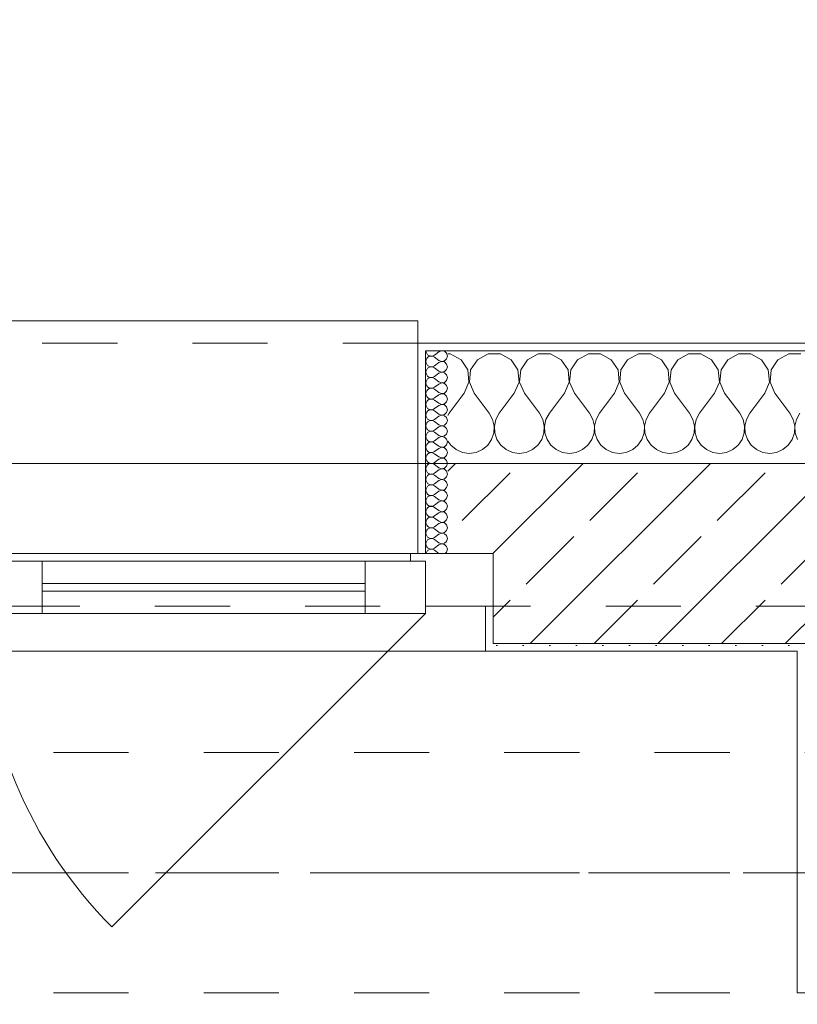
# Model space of a CAD drawing. Header units: metres. Extents: x -4 to 100, y -11 to 17.
# Tile 651 of 656: x 53.33 to 54.37, y 12.97 to 14.29. Entities that reach past the tile are written whole.
import ezdxf

# ---------------------------------------------------------------- set-up
doc = ezdxf.new("R2010")
doc.units = ezdxf.units.M
doc.header["$MEASUREMENT"] = 0
for name, pattern in [('Achse', [0.2, 0.1, -0.05, 0, -0.05]), ('Strichlinie doppelt', [0.546806, 0.264583, -0.105833, 0.070556, -0.105833]), ('Strichlinie eng', [0.115, 0.075, -0.04]), ('Untersicht', [0.1, 0.075, -0.025])]:
    doc.linetypes.add(name, pattern=pattern)
for name, color, linetype in [('152 - Bemaßung_ Beschriftung.Ausbau', 7, 'Continuous'), ('451 - Universal.Achsen Raster', 7, 'Continuous'), ('603 - Struktur.Bodenplatte_ Decke Roh', 7, 'Continuous'), ('604 - Struktur.Wand Aussen', 7, 'Continuous'), ('608 - Struktur.Träger', 7, 'Continuous'), ('650 - Abdeckung.Fußboden Aufbau', 7, 'Continuous'), ('Neubau_653 - Abdeckung.TB Verkofferung', 7, 'Continuous')]:
    doc.layers.add(name, color=color, linetype=linetype)
doc.styles.add('ERSTELLTER_STIL_2', font='txt')
doc.dimstyles.new('ERSTELLTER_STIL__5', dxfattribs={"dimtxt": 0.1, "dimasz": 0.0532, "dimexe": 0.18, "dimexo": 0.0625, "dimgap": 0, "dimtad": 1, "dimtih": 1, "dimtoh": 1, "dimzin": 0, "dimdsep": 46, "dimtxsty": 'ERSTELLTER_STIL_2', "dimblk": 'ARROWHEAD_2', "dimblk1": 'ARROWHEAD_2', "dimblk2": 'ARROWHEAD_2', "dimcen": 0.09, "dimse1": 1, "dimse2": 1, "dimclrd": 7, "dimclre": 7, "dimclrt": 7, "dimazin": 0, "dimtfac": 1, "dimtdec": 4, "dimtmove": 0, "dimatfit": 3, "dimfxl": 1, "dimtolj": 1, "dimtzin": 0, "dimarcsym": 0})
pattern_1 = [(0, (0, 0), (0, 0.08660254), [0, -0.05]), (0, (0.025, 0.0433), (0, 0.08660254), [0, -0.05])]
pattern_2 = [(45, (0, 0), (-0.01767767, 0.01767767), [0, -0.025])]

# ---------------------------------------------------------------- blocks, each defined once
blk = doc.blocks.new('*X77')
at = {"layer": '604 - Struktur.Wand Aussen', "color": 7, "linetype": 'Continuous', "lineweight": 5}
for p, q in [((53.9081, 13.8407), (53.905, 13.8407)), ((53.9224, 13.833), (53.9081, 13.8407)), ((53.9314, 13.8195), (53.9224, 13.833)), ((53.9442, 13.833), (53.9352, 13.8195)), ((53.9585, 13.8407), (53.9442, 13.833)), ((53.9748, 13.8407), (53.9585, 13.8407)), ((53.9891, 13.833), (53.9748, 13.8407)), ((53.9981, 13.8195), (53.9891, 13.833)), ((54.0109, 13.833), (54.0019, 13.8195)), ((54.0252, 13.8407), (54.0109, 13.833)), ((54.0415, 13.8407), (54.0252, 13.8407)), ((54.0558, 13.833), (54.0415, 13.8407)), ((54.0648, 13.8195), (54.0558, 13.833)), ((54.0776, 13.833), (54.0686, 13.8195)), ((54.0919, 13.8407), (54.0776, 13.833)), ((54.1081, 13.8407), (54.0919, 13.8407)), ((54.1224, 13.833), (54.1081, 13.8407)), ((54.1314, 13.8195), (54.1224, 13.833)), ((54.1442, 13.833), (54.1352, 13.8195)), ((54.1585, 13.8407), (54.1442, 13.833)), ((54.1748, 13.8407), (54.1585, 13.8407)), ((54.1891, 13.833), (54.1748, 13.8407)), ((54.1981, 13.8195), (54.1891, 13.833)), ((54.2109, 13.833), (54.2019, 13.8195)), ((54.2252, 13.8407), (54.2109, 13.833)), ((54.2415, 13.8407), (54.2252, 13.8407)), ((54.2558, 13.833), (54.2415, 13.8407)), ((54.2648, 13.8195), (54.2558, 13.833)), ((54.2776, 13.833), (54.2686, 13.8195)), ((54.2919, 13.8407), (54.2776, 13.833)), ((54.3081, 13.8407), (54.2919, 13.8407)), ((54.3224, 13.833), (54.3081, 13.8407)), ((54.3314, 13.8195), (54.3224, 13.833)), ((54.3442, 13.833), (54.3352, 13.8195)), ((54.3585, 13.8407), (54.3442, 13.833)), ((54.3748, 13.8407), (54.3585, 13.8407)), ((53.933, 13.8033), (53.9314, 13.8195)), ((53.9352, 13.8195), (53.9337, 13.8033)), ((53.9996, 13.8033), (53.9981, 13.8195)), ((54.0019, 13.8195), (54.0004, 13.8033)), ((54.0663, 13.8033), (54.0648, 13.8195)), ((54.0686, 13.8195), (54.067, 13.8033)), ((54.133, 13.8033), (54.1314, 13.8195)), ((54.1352, 13.8195), (54.1337, 13.8033)), ((54.1996, 13.8033), (54.1981, 13.8195)), ((54.2019, 13.8195), (54.2004, 13.8033)), ((54.2663, 13.8033), (54.2648, 13.8195)), ((54.2686, 13.8195), (54.267, 13.8033)), ((54.333, 13.8033), (54.3314, 13.8195)), ((54.3352, 13.8195), (54.3337, 13.8033)), ((53.9267, 13.7883), (53.933, 13.8033)), ((53.9337, 13.8033), (53.94, 13.7883)), ((53.9933, 13.7883), (53.9996, 13.8033)), ((54.0004, 13.8033), (54.0067, 13.7883)), ((54.06, 13.7883), (54.0663, 13.8033)), ((54.067, 13.8033), (54.0733, 13.7883)), ((54.1267, 13.7883), (54.133, 13.8033)), ((54.1337, 13.8033), (54.14, 13.7883)), ((54.1933, 13.7883), (54.1996, 13.8033)), ((54.2004, 13.8033), (54.2067, 13.7883)), ((54.26, 13.7883), (54.2663, 13.8033)), ((54.267, 13.8033), (54.2733, 13.7883)), ((54.3267, 13.7883), (54.333, 13.8033)), ((54.3337, 13.8033), (54.34, 13.7883)), ((53.9267, 13.7883), (53.9067, 13.7617)), ((53.94, 13.7883), (53.96, 13.7617)), ((53.9933, 13.7883), (53.9733, 13.7617)), ((54.0067, 13.7883), (54.0267, 13.7617)), ((54.06, 13.7883), (54.04, 13.7617)), ((54.0733, 13.7883), (54.0933, 13.7617)), ((54.1267, 13.7883), (54.1067, 13.7617)), ((54.14, 13.7883), (54.16, 13.7617)), ((54.1933, 13.7883), (54.1733, 13.7617)), ((54.2067, 13.7883), (54.2267, 13.7617)), ((54.26, 13.7883), (54.24, 13.7617)), ((54.2733, 13.7883), (54.2933, 13.7617)), ((54.3267, 13.7883), (54.3067, 13.7617)), ((54.34, 13.7883), (54.36, 13.7617)), ((53.9067, 13.7617), (53.905, 13.7587)), ((53.9645, 13.7536), (53.96, 13.7617)), ((53.9665, 13.7447), (53.9645, 13.7536)), ((53.9689, 13.7536), (53.9668, 13.7447)), ((53.9733, 13.7617), (53.9689, 13.7536)), ((54.0311, 13.7536), (54.0267, 13.7617)), ((54.0332, 13.7447), (54.0311, 13.7536)), ((54.0355, 13.7536), (54.0335, 13.7447)), ((54.04, 13.7617), (54.0355, 13.7536)), ((54.0978, 13.7536), (54.0933, 13.7617)), ((54.0999, 13.7447), (54.0978, 13.7536)), ((54.1022, 13.7536), (54.1001, 13.7447)), ((54.1067, 13.7617), (54.1022, 13.7536)), ((54.1645, 13.7536), (54.16, 13.7617)), ((54.1665, 13.7447), (54.1645, 13.7536)), ((54.1689, 13.7536), (54.1668, 13.7447)), ((54.1733, 13.7617), (54.1689, 13.7536)), ((54.2311, 13.7536), (54.2267, 13.7617)), ((54.2332, 13.7447), (54.2311, 13.7536)), ((54.2355, 13.7536), (54.2335, 13.7447)), ((54.24, 13.7617), (54.2355, 13.7536)), ((54.2978, 13.7536), (54.2933, 13.7617)), ((54.2999, 13.7447), (54.2978, 13.7536)), ((54.3022, 13.7536), (54.3001, 13.7447)), ((54.3067, 13.7617), (54.3022, 13.7536)), ((54.3645, 13.7536), (54.36, 13.7617)), ((54.3665, 13.7447), (54.3645, 13.7536)), ((54.3689, 13.7536), (54.3668, 13.7447)), ((54.3733, 13.7617), (54.3689, 13.7536)), ((53.9661, 13.7355), (53.9665, 13.7447)), ((53.9668, 13.7447), (53.9672, 13.7355)), ((54.0328, 13.7355), (54.0332, 13.7447)), ((54.0335, 13.7447), (54.0339, 13.7355)), ((54.0994, 13.7355), (54.0999, 13.7447)), ((54.1001, 13.7447), (54.1006, 13.7355)), ((54.1661, 13.7355), (54.1665, 13.7447)), ((54.1668, 13.7447), (54.1672, 13.7355)), ((54.2328, 13.7355), (54.2332, 13.7447)), ((54.2335, 13.7447), (54.2339, 13.7355)), ((54.2994, 13.7355), (54.2999, 13.7447)), ((54.3001, 13.7447), (54.3006, 13.7355)), ((54.3661, 13.7355), (54.3665, 13.7447)), ((54.3668, 13.7447), (54.3672, 13.7355)), ((53.9579, 13.7192), (53.9631, 13.7268)), ((53.9631, 13.7268), (53.9661, 13.7355)), ((53.9672, 13.7355), (53.9702, 13.7268)), ((53.9702, 13.7268), (53.9754, 13.7192)), ((54.0246, 13.7192), (54.0298, 13.7268)), ((54.0298, 13.7268), (54.0328, 13.7355)), ((54.0339, 13.7355), (54.0369, 13.7268)), ((54.0369, 13.7268), (54.0421, 13.7192)), ((54.0913, 13.7192), (54.0965, 13.7268)), ((54.0965, 13.7268), (54.0994, 13.7355)), ((54.1006, 13.7355), (54.1035, 13.7268)), ((54.1035, 13.7268), (54.1087, 13.7192)), ((54.1579, 13.7192), (54.1631, 13.7268)), ((54.1631, 13.7268), (54.1661, 13.7355)), ((54.1672, 13.7355), (54.1702, 13.7268)), ((54.1702, 13.7268), (54.1754, 13.7192)), ((54.2246, 13.7192), (54.2298, 13.7268)), ((54.2298, 13.7268), (54.2328, 13.7355)), ((54.2339, 13.7355), (54.2369, 13.7268)), ((54.2369, 13.7268), (54.2421, 13.7192)), ((54.2913, 13.7192), (54.2965, 13.7268)), ((54.2965, 13.7268), (54.2994, 13.7355)), ((54.3006, 13.7355), (54.3035, 13.7268)), ((54.3035, 13.7268), (54.3087, 13.7192)), ((54.3579, 13.7192), (54.3631, 13.7268)), ((54.3631, 13.7268), (54.3661, 13.7355)), ((54.3672, 13.7355), (54.3702, 13.7268)), ((53.905, 13.7246), (53.9087, 13.7192)), ((53.9087, 13.7192), (53.9158, 13.7133)), ((53.9158, 13.7133), (53.9242, 13.7096)), ((53.9424, 13.7096), (53.9509, 13.7133)), ((53.9509, 13.7133), (53.9579, 13.7192)), ((53.9754, 13.7192), (53.9825, 13.7133)), ((53.9825, 13.7133), (53.9909, 13.7096)), ((54.0091, 13.7096), (54.0175, 13.7133)), ((54.0175, 13.7133), (54.0246, 13.7192)), ((54.0421, 13.7192), (54.0491, 13.7133)), ((54.0491, 13.7133), (54.0576, 13.7096)), ((54.0758, 13.7096), (54.0842, 13.7133)), ((54.0842, 13.7133), (54.0913, 13.7192)), ((54.1087, 13.7192), (54.1158, 13.7133)), ((54.1158, 13.7133), (54.1242, 13.7096)), ((54.1424, 13.7096), (54.1509, 13.7133)), ((54.1509, 13.7133), (54.1579, 13.7192)), ((54.1754, 13.7192), (54.1825, 13.7133)), ((54.1825, 13.7133), (54.1909, 13.7096)), ((54.2091, 13.7096), (54.2175, 13.7133)), ((54.2175, 13.7133), (54.2246, 13.7192)), ((54.2421, 13.7192), (54.2491, 13.7133)), ((54.2491, 13.7133), (54.2576, 13.7096)), ((54.2758, 13.7096), (54.2842, 13.7133)), ((54.2842, 13.7133), (54.2913, 13.7192)), ((54.3087, 13.7192), (54.3158, 13.7133)), ((54.3158, 13.7133), (54.3242, 13.7096)), ((54.3424, 13.7096), (54.3509, 13.7133)), ((54.3509, 13.7133), (54.3579, 13.7192)), ((53.9242, 13.7096), (53.9333, 13.7083)), ((53.9333, 13.7083), (53.9424, 13.7096)), ((53.9909, 13.7096), (54, 13.7083)), ((54, 13.7083), (54.0091, 13.7096)), ((54.0576, 13.7096), (54.0667, 13.7083)), ((54.0667, 13.7083), (54.0758, 13.7096)), ((54.1242, 13.7096), (54.1333, 13.7083)), ((54.1333, 13.7083), (54.1424, 13.7096)), ((54.1909, 13.7096), (54.2, 13.7083)), ((54.2, 13.7083), (54.2091, 13.7096)), ((54.2576, 13.7096), (54.2667, 13.7083)), ((54.2667, 13.7083), (54.2758, 13.7096)), ((54.3242, 13.7096), (54.3333, 13.7083)), ((54.3333, 13.7083), (54.3424, 13.7096))]:
    blk.add_line(p, q, dxfattribs=at)
blk = doc.blocks.new('*X104')
at = {"layer": '604 - Struktur.Wand Aussen', "color": 7, "linetype": 'Continuous', "lineweight": 5}
for p, q in [((53.8757, 13.845), (53.876, 13.843)), ((53.8965, 13.845), (53.8929, 13.8436)), ((53.9003, 13.8442), (53.8965, 13.845)), ((53.9032, 13.8416), (53.9003, 13.8442)), ((53.876, 13.8327), (53.8757, 13.8307)), ((53.8757, 13.8307), (53.876, 13.8288)), ((53.876, 13.843), (53.8768, 13.8412)), ((53.8768, 13.8345), (53.876, 13.8327)), ((53.8768, 13.8412), (53.878, 13.8397)), ((53.878, 13.836), (53.8768, 13.8345)), ((53.878, 13.8397), (53.8797, 13.8386)), ((53.8797, 13.8371), (53.878, 13.836)), ((53.8797, 13.8386), (53.8815, 13.838)), ((53.8815, 13.8377), (53.8797, 13.8371)), ((53.8815, 13.838), (53.8835, 13.8379)), ((53.8835, 13.8378), (53.8815, 13.8377)), ((53.8835, 13.8379), (53.8854, 13.8383)), ((53.8854, 13.8374), (53.8835, 13.8378)), ((53.8854, 13.8383), (53.8871, 13.8393)), ((53.8871, 13.8364), (53.8854, 13.8374)), ((53.8929, 13.8436), (53.8871, 13.8393)), ((53.8929, 13.8321), (53.8871, 13.8364)), ((53.8929, 13.8321), (53.8965, 13.8307)), ((53.8965, 13.8307), (53.8929, 13.8293)), ((53.8965, 13.8307), (53.9003, 13.8315)), ((53.9003, 13.83), (53.8965, 13.8307)), ((53.9003, 13.8315), (53.9032, 13.8341)), ((53.9043, 13.8379), (53.9032, 13.8416)), ((53.9032, 13.8341), (53.9043, 13.8379)), ((53.876, 13.8184), (53.8757, 13.8164)), ((53.876, 13.8288), (53.8768, 13.827)), ((53.8768, 13.8202), (53.876, 13.8184)), ((53.8768, 13.827), (53.878, 13.8254)), ((53.878, 13.8217), (53.8768, 13.8202)), ((53.878, 13.8254), (53.8797, 13.8243)), ((53.8797, 13.8228), (53.878, 13.8217)), ((53.8797, 13.8243), (53.8815, 13.8237)), ((53.8815, 13.8234), (53.8797, 13.8228)), ((53.8815, 13.8237), (53.8835, 13.8236)), ((53.8835, 13.8235), (53.8815, 13.8234)), ((53.8835, 13.8236), (53.8854, 13.824)), ((53.8854, 13.8231), (53.8835, 13.8235)), ((53.8854, 13.824), (53.8871, 13.825)), ((53.8871, 13.8221), (53.8854, 13.8231)), ((53.8929, 13.8293), (53.8871, 13.825)), ((53.8929, 13.8179), (53.8871, 13.8221)), ((53.8929, 13.8179), (53.8965, 13.8165)), ((53.9032, 13.8273), (53.9003, 13.83)), ((53.9003, 13.8172), (53.9032, 13.8198)), ((53.9043, 13.8236), (53.9032, 13.8273)), ((53.9032, 13.8198), (53.9043, 13.8236)), ((53.8757, 13.8164), (53.876, 13.8145)), ((53.876, 13.8145), (53.8768, 13.8127)), ((53.8768, 13.8059), (53.876, 13.8041)), ((53.8768, 13.8127), (53.878, 13.8112)), ((53.878, 13.8074), (53.8768, 13.8059)), ((53.878, 13.8112), (53.8797, 13.81)), ((53.8797, 13.8085), (53.878, 13.8074)), ((53.8797, 13.81), (53.8815, 13.8094)), ((53.8815, 13.8092), (53.8797, 13.8085)), ((53.8815, 13.8094), (53.8835, 13.8093)), ((53.8835, 13.8093), (53.8815, 13.8092)), ((53.8835, 13.8093), (53.8854, 13.8098)), ((53.8854, 13.8088), (53.8835, 13.8093)), ((53.8854, 13.8098), (53.8871, 13.8107)), ((53.8871, 13.8079), (53.8854, 13.8088)), ((53.8929, 13.815), (53.8871, 13.8107)), ((53.8929, 13.8036), (53.8871, 13.8079)), ((53.8965, 13.8164), (53.8929, 13.815)), ((53.8965, 13.8165), (53.9003, 13.8172)), ((53.9003, 13.8157), (53.8965, 13.8164)), ((53.9032, 13.813), (53.9003, 13.8157)), ((53.9003, 13.8029), (53.9032, 13.8055)), ((53.9043, 13.8093), (53.9032, 13.813)), ((53.9032, 13.8055), (53.9043, 13.8093)), ((53.876, 13.8041), (53.8757, 13.8021)), ((53.8757, 13.8021), (53.876, 13.8002)), ((53.876, 13.8002), (53.8768, 13.7984)), ((53.8768, 13.7916), (53.876, 13.7898)), ((53.8768, 13.7984), (53.878, 13.7969)), ((53.878, 13.7931), (53.8768, 13.7916)), ((53.878, 13.7969), (53.8797, 13.7958)), ((53.8797, 13.7942), (53.878, 13.7931)), ((53.8797, 13.7958), (53.8815, 13.7951)), ((53.8815, 13.7949), (53.8797, 13.7942)), ((53.8815, 13.7951), (53.8835, 13.795)), ((53.8835, 13.795), (53.8815, 13.7949)), ((53.8835, 13.795), (53.8854, 13.7955)), ((53.8854, 13.7945), (53.8835, 13.795)), ((53.8854, 13.7955), (53.8871, 13.7964)), ((53.8871, 13.7936), (53.8854, 13.7945)), ((53.8929, 13.8007), (53.8871, 13.7964)), ((53.8929, 13.7893), (53.8871, 13.7936)), ((53.8929, 13.8036), (53.8965, 13.8022)), ((53.8965, 13.8021), (53.8929, 13.8007)), ((53.8965, 13.8022), (53.9003, 13.8029)), ((53.9003, 13.8014), (53.8965, 13.8021)), ((53.9032, 13.7988), (53.9003, 13.8014)), ((53.9043, 13.795), (53.9032, 13.7988)), ((53.9032, 13.7912), (53.9043, 13.795)), ((53.876, 13.7898), (53.8757, 13.7879)), ((53.8757, 13.7879), (53.876, 13.7859)), ((53.876, 13.7859), (53.8768, 13.7841)), ((53.8768, 13.7841), (53.878, 13.7826)), ((53.878, 13.7788), (53.8768, 13.7773)), ((53.878, 13.7826), (53.8797, 13.7815)), ((53.8797, 13.78), (53.878, 13.7788)), ((53.8797, 13.7815), (53.8815, 13.7808)), ((53.8815, 13.7806), (53.8797, 13.78)), ((53.8815, 13.7808), (53.8835, 13.7807)), ((53.8835, 13.7807), (53.8815, 13.7806)), ((53.8835, 13.7807), (53.8854, 13.7812)), ((53.8854, 13.7802), (53.8835, 13.7807)), ((53.8854, 13.7812), (53.8871, 13.7821)), ((53.8871, 13.7793), (53.8854, 13.7802)), ((53.8929, 13.7864), (53.8871, 13.7821)), ((53.8929, 13.775), (53.8871, 13.7793)), ((53.8929, 13.7893), (53.8965, 13.7879)), ((53.8965, 13.7878), (53.8929, 13.7864)), ((53.8965, 13.7879), (53.9003, 13.7886)), ((53.9003, 13.7871), (53.8965, 13.7878)), ((53.9003, 13.7886), (53.9032, 13.7912)), ((53.9032, 13.7845), (53.9003, 13.7871)), ((53.9043, 13.7807), (53.9032, 13.7845)), ((53.9032, 13.777), (53.9043, 13.7807)), ((53.876, 13.7755), (53.8757, 13.7736)), ((53.8757, 13.7736), (53.876, 13.7716)), ((53.8768, 13.7773), (53.876, 13.7755)), ((53.876, 13.7716), (53.8768, 13.7698)), ((53.8768, 13.7698), (53.878, 13.7683)), ((53.878, 13.7683), (53.8797, 13.7672)), ((53.8797, 13.7657), (53.878, 13.7646)), ((53.8797, 13.7672), (53.8815, 13.7666)), ((53.8815, 13.7663), (53.8797, 13.7657)), ((53.8815, 13.7666), (53.8835, 13.7665)), ((53.8835, 13.7664), (53.8815, 13.7663)), ((53.8835, 13.7665), (53.8854, 13.7669)), ((53.8854, 13.766), (53.8835, 13.7664)), ((53.8854, 13.7669), (53.8871, 13.7679)), ((53.8871, 13.765), (53.8854, 13.766)), ((53.8929, 13.7721), (53.8871, 13.7679)), ((53.8929, 13.775), (53.8965, 13.7736)), ((53.8965, 13.7735), (53.8929, 13.7721)), ((53.8965, 13.7736), (53.9003, 13.7743)), ((53.9003, 13.7728), (53.8965, 13.7735)), ((53.9003, 13.7743), (53.9032, 13.777)), ((53.9032, 13.7702), (53.9003, 13.7728)), ((53.9043, 13.7664), (53.9032, 13.7702)), ((53.9032, 13.7627), (53.9043, 13.7664)), ((53.876, 13.7612), (53.8757, 13.7593)), ((53.8757, 13.7593), (53.876, 13.7573)), ((53.8768, 13.763), (53.876, 13.7612)), ((53.876, 13.7573), (53.8768, 13.7555)), ((53.878, 13.7646), (53.8768, 13.763)), ((53.8768, 13.7555), (53.878, 13.754)), ((53.878, 13.754), (53.8797, 13.7529)), ((53.8797, 13.7529), (53.8815, 13.7523)), ((53.8815, 13.7523), (53.8835, 13.7522)), ((53.8835, 13.7521), (53.8815, 13.752)), ((53.8835, 13.7522), (53.8854, 13.7526)), ((53.8854, 13.7517), (53.8835, 13.7521)), ((53.8854, 13.7526), (53.8871, 13.7536)), ((53.8929, 13.7607), (53.8871, 13.765)), ((53.8929, 13.7579), (53.8871, 13.7536)), ((53.8929, 13.7607), (53.8965, 13.7593)), ((53.8965, 13.7593), (53.8929, 13.7579)), ((53.8965, 13.7593), (53.9003, 13.76)), ((53.9003, 13.7585), (53.8965, 13.7593)), ((53.9003, 13.76), (53.9032, 13.7627)), ((53.9032, 13.7559), (53.9003, 13.7585)), ((53.9043, 13.7521), (53.9032, 13.7559)), ((53.9032, 13.7484), (53.9043, 13.7521)), ((53.876, 13.747), (53.8757, 13.745)), ((53.8757, 13.745), (53.876, 13.743)), ((53.8768, 13.7488), (53.876, 13.747)), ((53.876, 13.743), (53.8768, 13.7412)), ((53.878, 13.7503), (53.8768, 13.7488)), ((53.8768, 13.7412), (53.878, 13.7397)), ((53.8797, 13.7514), (53.878, 13.7503)), ((53.878, 13.7397), (53.8797, 13.7386)), ((53.8815, 13.752), (53.8797, 13.7514)), ((53.8871, 13.7507), (53.8854, 13.7517)), ((53.8854, 13.7383), (53.8871, 13.7393)), ((53.8929, 13.7464), (53.8871, 13.7507)), ((53.8929, 13.7436), (53.8871, 13.7393)), ((53.8929, 13.7464), (53.8965, 13.745)), ((53.8965, 13.745), (53.8929, 13.7436)), ((53.8965, 13.745), (53.9003, 13.7458)), ((53.9003, 13.7442), (53.8965, 13.745)), ((53.9003, 13.7458), (53.9032, 13.7484)), ((53.9032, 13.7416), (53.9003, 13.7442)), ((53.9043, 13.7379), (53.9032, 13.7416)), ((53.876, 13.7327), (53.8757, 13.7307)), ((53.8757, 13.7307), (53.876, 13.7288)), ((53.8768, 13.7345), (53.876, 13.7327)), ((53.876, 13.7288), (53.8768, 13.727)), ((53.878, 13.736), (53.8768, 13.7345)), ((53.8768, 13.727), (53.878, 13.7254)), ((53.8797, 13.7371), (53.878, 13.736)), ((53.8797, 13.7386), (53.8815, 13.738)), ((53.8815, 13.7377), (53.8797, 13.7371)), ((53.8815, 13.738), (53.8835, 13.7379)), ((53.8835, 13.7378), (53.8815, 13.7377)), ((53.8835, 13.7379), (53.8854, 13.7383)), ((53.8854, 13.7374), (53.8835, 13.7378)), ((53.8871, 13.7364), (53.8854, 13.7374)), ((53.8929, 13.7321), (53.8871, 13.7364)), ((53.8929, 13.7293), (53.8871, 13.725)), ((53.8929, 13.7321), (53.8965, 13.7307)), ((53.8965, 13.7307), (53.8929, 13.7293)), ((53.8965, 13.7307), (53.9003, 13.7315)), ((53.9003, 13.73), (53.8965, 13.7307)), ((53.9003, 13.7315), (53.9032, 13.7341)), ((53.9032, 13.7273), (53.9003, 13.73)), ((53.9032, 13.7341), (53.9043, 13.7379)), ((53.9043, 13.7236), (53.9032, 13.7273)), ((53.876, 13.7184), (53.8757, 13.7164)), ((53.8757, 13.7164), (53.876, 13.7145)), ((53.8768, 13.7202), (53.876, 13.7184)), ((53.876, 13.7145), (53.8768, 13.7127)), ((53.878, 13.7217), (53.8768, 13.7202)), ((53.878, 13.7254), (53.8797, 13.7243)), ((53.8797, 13.7228), (53.878, 13.7217)), ((53.8797, 13.7243), (53.8815, 13.7237)), ((53.8815, 13.7234), (53.8797, 13.7228)), ((53.8815, 13.7237), (53.8835, 13.7236)), ((53.8835, 13.7235), (53.8815, 13.7234)), ((53.8835, 13.7236), (53.8854, 13.724)), ((53.8854, 13.7231), (53.8835, 13.7235)), ((53.8854, 13.724), (53.8871, 13.725)), ((53.8871, 13.7221), (53.8854, 13.7231)), ((53.8929, 13.7179), (53.8871, 13.7221)), ((53.8929, 13.715), (53.8871, 13.7107)), ((53.8929, 13.7179), (53.8965, 13.7165)), ((53.8965, 13.7164), (53.8929, 13.715)), ((53.8965, 13.7165), (53.9003, 13.7172)), ((53.9003, 13.7157), (53.8965, 13.7164)), ((53.9003, 13.7172), (53.9032, 13.7198)), ((53.9032, 13.713), (53.9003, 13.7157)), ((53.9032, 13.7198), (53.9043, 13.7236)), ((53.9043, 13.7093), (53.9032, 13.713)), ((53.876, 13.7041), (53.8757, 13.7021)), ((53.8757, 13.7021), (53.876, 13.7002)), ((53.8768, 13.7059), (53.876, 13.7041)), ((53.876, 13.7002), (53.8768, 13.6984)), ((53.8768, 13.7127), (53.878, 13.7112)), ((53.878, 13.7074), (53.8768, 13.7059)), ((53.878, 13.7112), (53.8797, 13.71)), ((53.8797, 13.7085), (53.878, 13.7074)), ((53.8797, 13.71), (53.8815, 13.7094)), ((53.8815, 13.7092), (53.8797, 13.7085)), ((53.8815, 13.7094), (53.8835, 13.7093)), ((53.8835, 13.7093), (53.8815, 13.7092)), ((53.8835, 13.7093), (53.8854, 13.7098)), ((53.8854, 13.7088), (53.8835, 13.7093)), ((53.8854, 13.7098), (53.8871, 13.7107)), ((53.8871, 13.7079), (53.8854, 13.7088)), ((53.8929, 13.7036), (53.8871, 13.7079)), ((53.8929, 13.7007), (53.8871, 13.6964)), ((53.8929, 13.7036), (53.8965, 13.7022)), ((53.8965, 13.7021), (53.8929, 13.7007)), ((53.8965, 13.7022), (53.9003, 13.7029)), ((53.9003, 13.7014), (53.8965, 13.7021)), ((53.9003, 13.7029), (53.9032, 13.7055)), ((53.9032, 13.6988), (53.9003, 13.7014)), ((53.9032, 13.7055), (53.9043, 13.7093)), ((53.876, 13.6898), (53.8757, 13.6879)), ((53.8757, 13.6879), (53.876, 13.6859)), ((53.8768, 13.6916), (53.876, 13.6898)), ((53.8768, 13.6984), (53.878, 13.6969)), ((53.878, 13.6931), (53.8768, 13.6916)), ((53.878, 13.6969), (53.8797, 13.6958)), ((53.8797, 13.6942), (53.878, 13.6931)), ((53.8797, 13.6958), (53.8815, 13.6951)), ((53.8815, 13.6949), (53.8797, 13.6942)), ((53.8815, 13.6951), (53.8835, 13.695)), ((53.8835, 13.695), (53.8815, 13.6949)), ((53.8835, 13.695), (53.8854, 13.6955)), ((53.8854, 13.6945), (53.8835, 13.695)), ((53.8854, 13.6955), (53.8871, 13.6964)), ((53.8871, 13.6936), (53.8854, 13.6945)), ((53.8929, 13.6893), (53.8871, 13.6936)), ((53.8929, 13.6893), (53.8965, 13.6879)), ((53.8965, 13.6878), (53.8929, 13.6864)), ((53.8965, 13.6879), (53.9003, 13.6886)), ((53.9003, 13.6871), (53.8965, 13.6878)), ((53.9003, 13.6886), (53.9032, 13.6912)), ((53.9032, 13.6845), (53.9003, 13.6871)), ((53.9043, 13.695), (53.9032, 13.6988)), ((53.9032, 13.6912), (53.9043, 13.695)), ((53.876, 13.6755), (53.8757, 13.6736)), ((53.8757, 13.6736), (53.876, 13.6716)), ((53.876, 13.6859), (53.8768, 13.6841)), ((53.8768, 13.6773), (53.876, 13.6755)), ((53.8768, 13.6841), (53.878, 13.6826)), ((53.878, 13.6788), (53.8768, 13.6773)), ((53.878, 13.6826), (53.8797, 13.6815)), ((53.8797, 13.68), (53.878, 13.6788)), ((53.8797, 13.6815), (53.8815, 13.6808)), ((53.8815, 13.6806), (53.8797, 13.68)), ((53.8815, 13.6808), (53.8835, 13.6807)), ((53.8835, 13.6807), (53.8815, 13.6806)), ((53.8835, 13.6807), (53.8854, 13.6812)), ((53.8854, 13.6802), (53.8835, 13.6807)), ((53.8854, 13.6812), (53.8871, 13.6821)), ((53.8871, 13.6793), (53.8854, 13.6802)), ((53.8929, 13.6864), (53.8871, 13.6821)), ((53.8929, 13.675), (53.8871, 13.6793)), ((53.8929, 13.675), (53.8965, 13.6736)), ((53.8965, 13.6735), (53.8929, 13.6721)), ((53.8965, 13.6736), (53.9003, 13.6743)), ((53.9003, 13.6728), (53.8965, 13.6735)), ((53.9003, 13.6743), (53.9032, 13.677)), ((53.9043, 13.6807), (53.9032, 13.6845)), ((53.9032, 13.677), (53.9043, 13.6807)), ((53.876, 13.6612), (53.8757, 13.6593)), ((53.876, 13.6716), (53.8768, 13.6698)), ((53.8768, 13.663), (53.876, 13.6612)), ((53.8768, 13.6698), (53.878, 13.6683)), ((53.878, 13.6646), (53.8768, 13.663)), ((53.878, 13.6683), (53.8797, 13.6672)), ((53.8797, 13.6657), (53.878, 13.6646)), ((53.8797, 13.6672), (53.8815, 13.6666)), ((53.8815, 13.6663), (53.8797, 13.6657)), ((53.8815, 13.6666), (53.8835, 13.6665)), ((53.8835, 13.6664), (53.8815, 13.6663)), ((53.8835, 13.6665), (53.8854, 13.6669)), ((53.8854, 13.666), (53.8835, 13.6664)), ((53.8854, 13.6669), (53.8871, 13.6679)), ((53.8871, 13.665), (53.8854, 13.666)), ((53.8929, 13.6721), (53.8871, 13.6679)), ((53.8929, 13.6607), (53.8871, 13.665)), ((53.8929, 13.6607), (53.8965, 13.6593)), ((53.9032, 13.6702), (53.9003, 13.6728)), ((53.9003, 13.66), (53.9032, 13.6627)), ((53.9043, 13.6664), (53.9032, 13.6702)), ((53.9032, 13.6627), (53.9043, 13.6664)), ((53.8757, 13.6593), (53.876, 13.6573)), ((53.876, 13.6573), (53.8768, 13.6555)), ((53.8768, 13.6488), (53.876, 13.647)), ((53.8768, 13.6555), (53.878, 13.654)), ((53.878, 13.6503), (53.8768, 13.6488)), ((53.878, 13.654), (53.8797, 13.6529)), ((53.8797, 13.6514), (53.878, 13.6503)), ((53.8797, 13.6529), (53.8815, 13.6523)), ((53.8815, 13.652), (53.8797, 13.6514)), ((53.8815, 13.6523), (53.8835, 13.6522)), ((53.8835, 13.6521), (53.8815, 13.652)), ((53.8835, 13.6522), (53.8854, 13.6526)), ((53.8854, 13.6517), (53.8835, 13.6521)), ((53.8854, 13.6526), (53.8871, 13.6536)), ((53.8871, 13.6507), (53.8854, 13.6517)), ((53.8929, 13.6579), (53.8871, 13.6536)), ((53.8929, 13.6464), (53.8871, 13.6507)), ((53.8965, 13.6593), (53.8929, 13.6579)), ((53.8965, 13.6593), (53.9003, 13.66)), ((53.9003, 13.6585), (53.8965, 13.6593)), ((53.9032, 13.6559), (53.9003, 13.6585)), ((53.9003, 13.6458), (53.9032, 13.6484)), ((53.9043, 13.6521), (53.9032, 13.6559)), ((53.9032, 13.6484), (53.9043, 13.6521)), ((53.876, 13.647), (53.8757, 13.645)), ((53.8757, 13.645), (53.876, 13.643)), ((53.876, 13.643), (53.8768, 13.6412)), ((53.8768, 13.6345), (53.876, 13.6327)), ((53.8768, 13.6412), (53.878, 13.6397)), ((53.878, 13.636), (53.8768, 13.6345)), ((53.878, 13.6397), (53.8797, 13.6386)), ((53.8797, 13.6371), (53.878, 13.636)), ((53.8797, 13.6386), (53.8815, 13.638)), ((53.8815, 13.6377), (53.8797, 13.6371)), ((53.8815, 13.638), (53.8835, 13.6379)), ((53.8835, 13.6378), (53.8815, 13.6377)), ((53.8835, 13.6379), (53.8854, 13.6383)), ((53.8854, 13.6374), (53.8835, 13.6378)), ((53.8854, 13.6383), (53.8871, 13.6393)), ((53.8871, 13.6364), (53.8854, 13.6374)), ((53.8929, 13.6436), (53.8871, 13.6393)), ((53.8929, 13.6321), (53.8871, 13.6364)), ((53.8929, 13.6464), (53.8965, 13.645)), ((53.8965, 13.645), (53.8929, 13.6436)), ((53.8965, 13.645), (53.9003, 13.6458)), ((53.9003, 13.6442), (53.8965, 13.645)), ((53.9032, 13.6416), (53.9003, 13.6442)), ((53.9003, 13.6315), (53.9032, 13.6341)), ((53.9043, 13.6379), (53.9032, 13.6416)), ((53.9032, 13.6341), (53.9043, 13.6379)), ((53.876, 13.6327), (53.8757, 13.6307)), ((53.8757, 13.6307), (53.876, 13.6288)), ((53.876, 13.6288), (53.8768, 13.627)), ((53.8768, 13.627), (53.878, 13.6254)), ((53.878, 13.6217), (53.8768, 13.6202)), ((53.878, 13.6254), (53.8797, 13.6243)), ((53.8797, 13.6228), (53.878, 13.6217)), ((53.8797, 13.6243), (53.8815, 13.6237)), ((53.8815, 13.6234), (53.8797, 13.6228)), ((53.8815, 13.6237), (53.8835, 13.6236)), ((53.8835, 13.6235), (53.8815, 13.6234)), ((53.8835, 13.6236), (53.8854, 13.624)), ((53.8854, 13.6231), (53.8835, 13.6235)), ((53.8854, 13.624), (53.8871, 13.625)), ((53.8871, 13.6221), (53.8854, 13.6231)), ((53.8929, 13.6293), (53.8871, 13.625)), ((53.8929, 13.6179), (53.8871, 13.6221)), ((53.8929, 13.6321), (53.8965, 13.6307)), ((53.8965, 13.6307), (53.8929, 13.6293)), ((53.8965, 13.6307), (53.9003, 13.6315)), ((53.9003, 13.63), (53.8965, 13.6307)), ((53.9032, 13.6273), (53.9003, 13.63)), ((53.9043, 13.6236), (53.9032, 13.6273)), ((53.9032, 13.6198), (53.9043, 13.6236)), ((53.876, 13.6184), (53.8757, 13.6164)), ((53.8757, 13.6164), (53.876, 13.6145)), ((53.8768, 13.6202), (53.876, 13.6184)), ((53.876, 13.6145), (53.8768, 13.6127)), ((53.8768, 13.6127), (53.878, 13.6112)), ((53.878, 13.6112), (53.8797, 13.61)), ((53.8797, 13.6085), (53.878, 13.6074)), ((53.8797, 13.61), (53.8815, 13.6094)), ((53.8815, 13.6092), (53.8797, 13.6085)), ((53.8815, 13.6094), (53.8835, 13.6093)), ((53.8835, 13.6093), (53.8815, 13.6092)), ((53.8835, 13.6093), (53.8854, 13.6098)), ((53.8854, 13.6088), (53.8835, 13.6093)), ((53.8854, 13.6098), (53.8871, 13.6107)), ((53.8871, 13.6079), (53.8854, 13.6088)), ((53.8929, 13.615), (53.8871, 13.6107)), ((53.8929, 13.6036), (53.8871, 13.6079)), ((53.8929, 13.6179), (53.8965, 13.6165)), ((53.8965, 13.6164), (53.8929, 13.615)), ((53.8965, 13.6165), (53.9003, 13.6172)), ((53.9003, 13.6157), (53.8965, 13.6164)), ((53.9003, 13.6172), (53.9032, 13.6198)), ((53.9032, 13.613), (53.9003, 13.6157)), ((53.9043, 13.6093), (53.9032, 13.613)), ((53.9032, 13.6055), (53.9043, 13.6093)), ((53.876, 13.6041), (53.8757, 13.6021)), ((53.8757, 13.6021), (53.876, 13.6002)), ((53.8768, 13.6059), (53.876, 13.6041)), ((53.876, 13.6002), (53.8768, 13.5984)), ((53.878, 13.6074), (53.8768, 13.6059)), ((53.8768, 13.5984), (53.878, 13.5969)), ((53.878, 13.5969), (53.8797, 13.5958)), ((53.8797, 13.5958), (53.8815, 13.5951)), ((53.8815, 13.5949), (53.8797, 13.5942)), ((53.8815, 13.5951), (53.8835, 13.595)), ((53.8835, 13.595), (53.8815, 13.5949)), ((53.8835, 13.595), (53.8854, 13.5955)), ((53.8854, 13.5945), (53.8835, 13.595)), ((53.8854, 13.5955), (53.8871, 13.5964)), ((53.8929, 13.6007), (53.8871, 13.5964)), ((53.8929, 13.6036), (53.8965, 13.6022)), ((53.8965, 13.6021), (53.8929, 13.6007)), ((53.8965, 13.6022), (53.9003, 13.6029)), ((53.9003, 13.6014), (53.8965, 13.6021)), ((53.9003, 13.6029), (53.9032, 13.6055)), ((53.9032, 13.5988), (53.9003, 13.6014)), ((53.9043, 13.595), (53.9032, 13.5988)), ((53.9032, 13.5912), (53.9043, 13.595)), ((53.876, 13.5898), (53.8757, 13.5879)), ((53.8757, 13.5879), (53.876, 13.5859)), ((53.8768, 13.5916), (53.876, 13.5898)), ((53.876, 13.5859), (53.8768, 13.5841)), ((53.878, 13.5931), (53.8768, 13.5916)), ((53.8768, 13.5841), (53.878, 13.5826)), ((53.8797, 13.5942), (53.878, 13.5931)), ((53.878, 13.5826), (53.8797, 13.5815)), ((53.8871, 13.5936), (53.8854, 13.5945)), ((53.8854, 13.5812), (53.8871, 13.5821)), ((53.8929, 13.5893), (53.8871, 13.5936)), ((53.8929, 13.5864), (53.8871, 13.5821)), ((53.8929, 13.5893), (53.8965, 13.5879)), ((53.8965, 13.5878), (53.8929, 13.5864)), ((53.8965, 13.5879), (53.9003, 13.5886)), ((53.9003, 13.5871), (53.8965, 13.5878)), ((53.9003, 13.5886), (53.9032, 13.5912)), ((53.9032, 13.5845), (53.9003, 13.5871)), ((53.9043, 13.5807), (53.9032, 13.5845)), ((53.876, 13.5755), (53.8759, 13.575)), ((53.8768, 13.5773), (53.876, 13.5755)), ((53.878, 13.5788), (53.8768, 13.5773)), ((53.8797, 13.58), (53.878, 13.5788)), ((53.8797, 13.5815), (53.8815, 13.5808)), ((53.8815, 13.5806), (53.8797, 13.58)), ((53.8815, 13.5808), (53.8835, 13.5807)), ((53.8835, 13.5807), (53.8815, 13.5806)), ((53.8835, 13.5807), (53.8854, 13.5812)), ((53.8854, 13.5802), (53.8835, 13.5807)), ((53.8871, 13.5793), (53.8854, 13.5802)), ((53.8929, 13.575), (53.8871, 13.5793)), ((53.9011, 13.575), (53.9032, 13.577)), ((53.9032, 13.577), (53.9043, 13.5807))]:
    blk.add_line(p, q, dxfattribs=at)
blk = doc.blocks.new('*D309')
at = {"layer": '152 - Bemaßung_ Beschriftung.Ausbau', "color": 7, "linetype": 'Continuous', "lineweight": 5}
for p, q in [((51.565, 14.8025), (51.565, 14.9075)), ((51.5852, 14.89), (51.5448, 14.82)), ((53.9852, 14.89), (53.9448, 14.82)), ((46.71, 14.855), (51.565, 14.855)), ((51.565, 14.855), (53.965, 14.855))]:
    blk.add_line(p, q, dxfattribs=at)
at = {"layer": '152 - Bemaßung_ Beschriftung.Ausbau', "color": 7, "lineweight": 5, "char_height": 0.1, "attachment_point": 7, "style": 'ERSTELLTER_STIL_2'}
for s, insert in [('\\A1;{\\pql;\\fArial|b0|i0|c0|p38;2,40}', (52.632, 14.875)), ('\\A1;{\\pql;\\fArial|b0|i0|c0|p38;2,01}', (52.632, 14.735))]:
    blk.add_mtext(s, dxfattribs=dict(at, insert=insert))
blk = doc.blocks.new('ARROWHEAD_2')
at = {"color": 0, "linetype": 'Continuous', "lineweight": 0}
for p, q in [((-0.378, -0.655), (0.378, 0.655)), ((0, 0), (-1, 0))]:
    blk.add_line(p, q, dxfattribs=at)
blk = doc.blocks.new('*D310')
at = {"layer": '152 - Bemaßung_ Beschriftung.Ausbau', "color": 7, "linetype": 'Continuous', "lineweight": 5}
for p, q in [((53.965, 14.8025), (53.965, 14.9075)), ((53.9852, 14.89), (53.9448, 14.82)), ((55.1702, 14.89), (55.1298, 14.82)), ((51.565, 14.855), (53.965, 14.855)), ((53.965, 14.855), (55.15, 14.855))]:
    blk.add_line(p, q, dxfattribs=at)
at = {"layer": '152 - Bemaßung_ Beschriftung.Ausbau', "color": 7, "lineweight": 5, "insert": (54.3994, 14.8556), "char_height": 0.1, "attachment_point": 7, "style": 'ERSTELLTER_STIL_2'}
blk.add_mtext('\\A1;{\\pql;\\fArial|b0|i0|c0|p38;1,18\\fArial|b0|i0|c0|p38;\\A1{\\H.66x;\\S5^  ;}}', dxfattribs=at)
blk = doc.blocks.new('*D311')
at = {"layer": '152 - Bemaßung_ Beschriftung.Ausbau', "color": 7, "linetype": 'Continuous', "lineweight": 5}
for p, q in [((55.15, 14.8025), (55.15, 14.9075)), ((55.1702, 14.89), (55.1298, 14.82)), ((57.5702, 14.89), (57.5298, 14.82)), ((53.965, 14.855), (55.15, 14.855)), ((55.15, 14.855), (57.55, 14.855))]:
    blk.add_line(p, q, dxfattribs=at)
at = {"layer": '152 - Bemaßung_ Beschriftung.Ausbau', "color": 7, "lineweight": 5, "char_height": 0.1, "attachment_point": 7, "style": 'ERSTELLTER_STIL_2'}
for s, insert in [('\\A1;{\\pql;\\fArial|b0|i0|c0|p38;2,40}', (56.217, 14.875)), ('\\A1;{\\pql;\\fArial|b0|i0|c0|p38;2,01}', (56.217, 14.735))]:
    blk.add_mtext(s, dxfattribs=dict(at, insert=insert))
blk = doc.blocks.new('*D344')
at = {"layer": '152 - Bemaßung_ Beschriftung.Ausbau', "color": 7, "linetype": 'Continuous', "lineweight": 5}
for p, q in [((51.01, 15.3025), (51.01, 15.4075)), ((51.0302, 15.39), (50.9898, 15.32)), ((54.4802, 15.39), (54.4398, 15.32)), ((50.84, 15.355), (51.01, 15.355)), ((51.01, 15.355), (54.46, 15.355))]:
    blk.add_line(p, q, dxfattribs=at)
at = {"layer": '152 - Bemaßung_ Beschriftung.Ausbau', "color": 7, "lineweight": 5, "char_height": 0.1, "attachment_point": 7, "style": 'ERSTELLTER_STIL_2'}
for s, insert in [('\\A1;{\\pql;\\fArial|b0|i0|c0|p38;3,45}', (52.5261, 15.375)), ('\\A1;{\\pql;\\fArial|b0|i0|c0|p38;14}', (54.288, 15.375))]:
    blk.add_mtext(s, dxfattribs=dict(at, insert=insert))
blk = doc.blocks.new('*D345')
at = {"layer": '152 - Bemaßung_ Beschriftung.Ausbau', "color": 7, "linetype": 'Continuous', "lineweight": 5}
for p, q in [((54.46, 15.3025), (54.46, 15.4075)), ((54.4802, 15.39), (54.4398, 15.32)), ((54.6202, 15.39), (54.5798, 15.32)), ((51.01, 15.355), (54.46, 15.355)), ((54.46, 15.355), (54.6, 15.355))]:
    blk.add_line(p, q, dxfattribs=at)
blk = doc.blocks.new('*D383')
at = {"layer": '152 - Bemaßung_ Beschriftung.Ausbau', "color": 7, "linetype": 'Continuous', "lineweight": 5}
for p, q in [((51.08, 15.8025), (51.08, 15.9075)), ((51.1002, 15.89), (51.0598, 15.82)), ((54.4002, 15.89), (54.3598, 15.82)), ((50.78, 15.855), (51.08, 15.855)), ((51.08, 15.855), (54.38, 15.855))]:
    blk.add_line(p, q, dxfattribs=at)
at = {"layer": '152 - Bemaßung_ Beschriftung.Ausbau', "color": 7, "lineweight": 5, "insert": (52.597, 15.875), "char_height": 0.1, "attachment_point": 7, "style": 'ERSTELLTER_STIL_2'}
blk.add_mtext('\\A1;{\\pql;\\fArial|b0|i0|c0|p38;3,30}', dxfattribs=at)
blk = doc.blocks.new('*D384')
at = {"layer": '152 - Bemaßung_ Beschriftung.Ausbau', "color": 7, "linetype": 'Continuous', "lineweight": 5}
for p, q in [((54.38, 15.8025), (54.38, 15.9075)), ((54.4002, 15.89), (54.3598, 15.82)), ((54.7002, 15.89), (54.6598, 15.82)), ((51.08, 15.855), (54.38, 15.855)), ((54.38, 15.855), (54.68, 15.855))]:
    blk.add_line(p, q, dxfattribs=at)
at = {"layer": '152 - Bemaßung_ Beschriftung.Ausbau', "color": 7, "lineweight": 5, "insert": (54.4541, 15.875), "char_height": 0.1, "attachment_point": 7, "style": 'ERSTELLTER_STIL_2'}
blk.add_mtext('\\A1;{\\pql;\\fArial|b0|i0|c0|p38;30}', dxfattribs=at)

msp = doc.modelspace()

# ---------------------------------------------------------------- hatches: boundary and pattern name
at = {"layer": '604 - Struktur.Wand Aussen', "linetype": 'Continuous', "lineweight": 0, "true_color": 0x000000}
h = msp.add_hatch(dxfattribs=at)
h.set_pattern_fill('Verputz_0001', color=18, style=0, pattern_type=2)
h.set_pattern_definition(pattern_1)
h.paths.add_polyline_path([(53.875, 13.855), (53.865, 13.855), (53.865, 13.575), (53.875, 13.575)])
h = msp.add_hatch(dxfattribs=at)
h.set_pattern_fill('Verputz_0001', color=18, style=0, pattern_type=2)
h.set_pattern_definition(pattern_1)
h.paths.add_polyline_path([(53.875, 13.855), (53.875, 13.845), (55.24, 13.845), (55.24, 13.855)])
h = msp.add_hatch(dxfattribs=at)
h.set_pattern_fill('Beton__Stahlbeton_0001', color=18, style=0, pattern_type=2)
h.set_pattern_definition([(45, (0, 0), (-0.08485281, 0.08485281), []), (45, (-0.04243, 0.04243), (-0.08485281, 0.08485281), [0.09, -0.03])])
h.paths.add_polyline_path([(53.905, 13.695), (53.905, 13.575), (53.965, 13.575), (53.965, 13.505), (53.965, 13.455), (55.15, 13.455), (55.15, 13.505), (55.15, 13.575), (55.21, 13.575), (55.21, 13.695)])
h = msp.add_hatch(dxfattribs=at)
h.set_pattern_fill('Gips_0001', color=18, style=0, pattern_type=2)
h.set_pattern_definition(pattern_2)
h.paths.add_polyline_path([(53.965, 13.445), (53.965, 13.505), (53.955, 13.505), (53.955, 13.445)])
h = msp.add_hatch(dxfattribs=at)
h.set_pattern_fill('Gips_0001', color=18, style=0, pattern_type=2)
h.set_pattern_definition(pattern_2)
h.paths.add_polyline_path([(53.965, 13.445), (54.37, 13.445), (54.37, 13.455), (53.965, 13.455)])

# ---------------------------------------------------------------- linework, layer by layer
at = {"layer": '451 - Universal.Achsen Raster', "color": 160, "linetype": 'Strichlinie doppelt', "lineweight": 9, "true_color": 0x3232ff}
msp.add_line((64.935, 13.15), (-3.175, 13.15), dxfattribs=at)
at = {"layer": '603 - Struktur.Bodenplatte_ Decke Roh', "color": 7, "linetype": 'Continuous', "lineweight": 18, "flags": 128}
msp.add_lwpolyline([(62.275, 0.005), (62.275, 13.695), (50.78, 13.695), (50.78, 13.455), (50.78, 13), (50.84, 13), (50.84, 8.585), (49.03, 8.585), (49.03, 8.725), (47.41, 8.725), (47.41, 13), (47.48, 13), (47.48, 13.455), (47.48, 13.695), (14.78, 13.695)], dxfattribs=at)
at = {"layer": '604 - Struktur.Wand Aussen', "color": 7, "linetype": 'Continuous', "lineweight": 9}
for p, q in [((53.865, 13.885), (51.665, 13.885)), ((53.865, 13.855), (53.865, 13.885)), ((53.875, 13.495), (53.4578, 13.0778)), ((53.955, 13.445), (51.575, 13.445))]:
    msp.add_line(p, q, dxfattribs=at)
at = {"layer": '604 - Struktur.Wand Aussen', "color": 7, "linetype": 'Strichlinie eng', "lineweight": 9}
for p, q in [((53.865, 13.855), (51.665, 13.855)), ((53.955, 13.445), (51.575, 13.445))]:
    msp.add_line(p, q, dxfattribs=at)
at = {"layer": '604 - Struktur.Wand Aussen', "color": 7, "linetype": 'Continuous', "lineweight": 5}
for p, q in [((53.865, 13.855), (53.865, 13.845)), ((53.875, 13.855), (53.865, 13.855)), ((53.865, 13.855), (53.865, 13.845)), ((53.865, 13.845), (53.865, 13.705)), ((53.865, 13.845), (53.865, 13.705)), ((53.905, 13.845), (53.875, 13.845)), ((53.875, 13.575), (53.875, 13.845)), ((53.875, 13.845), (53.875, 13.575)), ((55.21, 13.845), (53.905, 13.845)), ((53.865, 13.705), (53.865, 13.695)), ((53.865, 13.705), (53.865, 13.695)), ((53.865, 13.695), (53.865, 13.575)), ((53.865, 13.695), (53.865, 13.575)), ((53.875, 13.575), (53.865, 13.575)), ((53.875, 13.575), (53.865, 13.575)), ((53.875, 13.575), (53.865, 13.575)), ((53.905, 13.575), (53.875, 13.575)), ((53.905, 13.575), (53.875, 13.575)), ((53.905, 13.575), (53.875, 13.575)), ((53.965, 13.505), (53.955, 13.505)), ((53.955, 13.505), (53.955, 13.455)), ((53.955, 13.505), (53.955, 13.455)), ((53.965, 13.505), (53.955, 13.505)), ((53.965, 13.505), (53.955, 13.505)), ((53.955, 13.455), (53.955, 13.445)), ((53.955, 13.455), (53.955, 13.445)), ((53.965, 13.445), (53.955, 13.445))]:
    msp.add_line(p, q, dxfattribs=at)
at = {"layer": '604 - Struktur.Wand Aussen', "color": 7, "linetype": 'Continuous', "lineweight": 13}
for p, q in [((55.21, 13.695), (53.905, 13.695)), ((53.305, 13.575), (53.855, 13.575)), ((53.855, 13.565), (53.855, 13.575)), ((53.855, 13.575), (53.965, 13.575)), ((53.965, 13.575), (53.905, 13.575)), ((53.965, 13.575), (53.905, 13.575)), ((53.965, 13.575), (53.905, 13.575)), ((53.965, 13.575), (53.965, 13.505)), ((53.965, 13.575), (53.965, 13.505)), ((53.965, 13.575), (53.965, 13.505)), ((53.285, 13.565), (53.365, 13.565)), ((53.365, 13.565), (53.795, 13.565)), ((53.365, 13.565), (53.365, 13.495)), ((53.795, 13.495), (53.795, 13.565)), ((53.795, 13.565), (53.875, 13.565)), ((53.875, 13.565), (53.855, 13.565)), ((53.875, 13.505), (53.875, 13.565)), ((53.875, 13.565), (53.875, 13.495)), ((53.365, 13.535), (53.795, 13.535)), ((53.795, 13.525), (53.365, 13.525)), ((53.965, 13.505), (53.875, 13.505)), ((53.965, 13.455), (53.965, 13.505)), ((53.365, 13.495), (53.285, 13.495)), ((53.795, 13.495), (53.365, 13.495)), ((53.875, 13.495), (53.795, 13.495)), ((53.965, 13.455), (55.15, 13.455))]:
    msp.add_line(p, q, dxfattribs=at)
at = {"layer": '604 - Struktur.Wand Aussen', "color": 7, "linetype": 'Continuous', "lineweight": 5, "flags": 128}
for points in [[(55.24, 13.855), (53.875, 13.855)], [(53.965, 13.445), (54.37, 13.445)]]:
    msp.add_lwpolyline(points, dxfattribs=at)
at = {"layer": '604 - Struktur.Wand Aussen', "color": 7, "linetype": 'Continuous', "lineweight": 9}
msp.add_arc((53.875, 13.495), 0.59, 180, 225, dxfattribs=at)
msp.add_point((53.955, 13.445), dxfattribs=at)
at = {"layer": '608 - Struktur.Träger', "color": 7, "linetype": 'Untersicht', "lineweight": 13}
for p, q in [((50.78, 13.31), (61.88, 13.31)), ((50.78, 12.99), (61.88, 12.99))]:
    msp.add_line(p, q, dxfattribs=at)
at = {"layer": '608 - Struktur.Träger', "color": 7, "linetype": 'Achse', "lineweight": 9}
msp.add_line((50.78, 13.15), (61.88, 13.15), dxfattribs=at)
at = {"layer": '650 - Abdeckung.Fußboden Aufbau', "color": 7, "linetype": 'Continuous', "lineweight": 13, "flags": 128}
msp.add_lwpolyline([(54.37, 8.24), (54.37, 8.51), (54.46, 8.51), (54.46, 12.99), (54.37, 12.99), (54.37, 13.445), (51.09, 13.445), (51.09, 12.99), (51.01, 12.99)], dxfattribs=at)
at = {"layer": 'Neubau_653 - Abdeckung.TB Verkofferung', "color": 1, "linetype": 'Untersicht', "lineweight": 9}
msp.add_line((51.115, 13.505), (62.025, 13.505), dxfattribs=at)

# ---------------------------------------------------------------- block references
at = {"layer": '604 - Struktur.Wand Aussen', "color": 7, "lineweight": 18}
for name in ['*X104', '*X77']:
    msp.add_blockref(name, (0, 0), dxfattribs=at)

# ---------------------------------------------------------------- dimensions: what is measured, and where the dimension line sits
at = {"layer": '152 - Bemaßung_ Beschriftung.Ausbau', "color": 7, "linetype": 'Continuous', "lineweight": 5}
for base, p1, p2, picture, middle in [((54.38, 15.855), (51.08, 13.45), (54.38, 13.45), '*D383', (52.7268, 15.925)), ((54.68, 15.855), (54.38, 13.45), (54.68, 13.45), '*D384', (54.5303, 15.925)), ((54.46, 15.355), (51.01, 10.7194), (54.46, 10.55), '*D344', (52.656, 15.425)), ((54.6, 15.355), (54.46, 10.55), (54.6, 10.55), '*D345', (54.3642, 15.425)), ((55.15, 14.855), (53.965, 13.575), (55.15, 13.575), '*D310', (54.6643704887, 14.9250000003)), ((53.965, 14.855), (51.565, 13.575), (53.965, 13.575), '*D309', (52.7619, 14.925)), ((57.55, 14.855), (55.15, 13.575), (57.55, 13.575), '*D311', (56.3469, 14.925))]:
    dim = msp.add_linear_dim(base=base, p1=p1, p2=p2, angle=0, dimstyle='ERSTELLTER_STIL__5', dxfattribs=at)
    dim.commit()
    dim.dimension.update_dxf_attribs({"geometry": picture, "text_midpoint": middle, "dimtype": 160})

doc.saveas('drawing.dxf')
